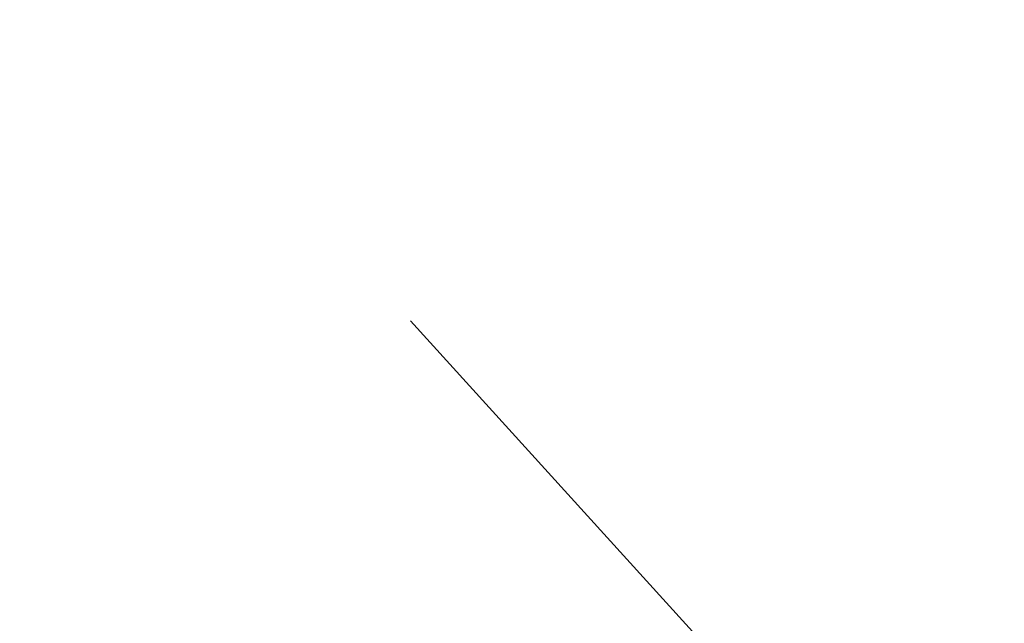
# Model space of a CAD drawing. Extents: x 0 to 362422, y 0 to 4201735.
# Tile 358 of 656: x 360284.106 to 360284.918, y 4200428.245 to 4200428.742. Entities that reach past the tile are written whole.
import ezdxf

# ---------------------------------------------------------------- set-up
doc = ezdxf.new("R2010")
doc.units = 0
doc.header["$LTSCALE"] = 0.5
doc.header["$MEASUREMENT"] = 0
doc.linetypes.add('Д_ТРОТ_ТРУБА', pattern=[3, 1.5, -1.5])
doc.layers.add('(025) Дорога', color=7, linetype='Continuous')
doc.layers.add('.', color=7, linetype='Continuous', lineweight=15)

# ---------------------------------------------------------------- blocks, each defined once
blk = doc.blocks.new('gergrgrre')
at = {"layer": '(025) Дорога', "linetype": 'Д_ТРОТ_ТРУБА', "flags": 128}
blk.add_lwpolyline([(360044.19528, 4200796.01167), (360041.81644, 4200791.77254), (360042.35839, 4200788.30414), (360046.08669, 4200780.20998), (360059.01211, 4200755.88694), (360082.2659, 4200713.415), (360119.83746, 4200651.91076), (360154.24777, 4200588.27348), (360168.95162, 4200565.33703), (360182.61782, 4200547.76595), (360213.04347, 4200512.04391), (360268.28294, 4200446.26217), (360308.92647, 4200401.53425), (360387.36857, 4200322.59337), (360428.11626, 4200283.49732), (360457.1161, 4200256.41979), (360464.88566, 4200245.44366), (360476.50719, 4200228.26284), (360489.06021, 4200214.49302), (360499.06487, 4200202.98367)], dxfattribs=at)

msp = doc.modelspace()

# ---------------------------------------------------------------- hatches: boundary and pattern name
at = {"layer": '.', "ltscale": 0.149071}
h = msp.add_hatch(color=256, dxfattribs=at)
h.dxf.hatch_style = 1
h.set_gradient(color1=(255, 255, 255), tint=1)
h.paths.add_polyline_path([(359890.24077, 4200063.47594), (362234.44502, 4200063.47594), (362234.34905, 4201313.89169), (359890.24077, 4201328.89108)], flags=17)
h.paths.add_polyline_path([(359890.24077, 4200063.47594), (362234.44502, 4200063.47594), (362234.44502, 4201313.89108), (359890.24077, 4201328.89108)], flags=17)

# ---------------------------------------------------------------- block references
at = {"linetype": 'Continuous'}
msp.add_blockref('gergrgrre', (0, 0), dxfattribs=at)

doc.saveas('drawing.dxf')
